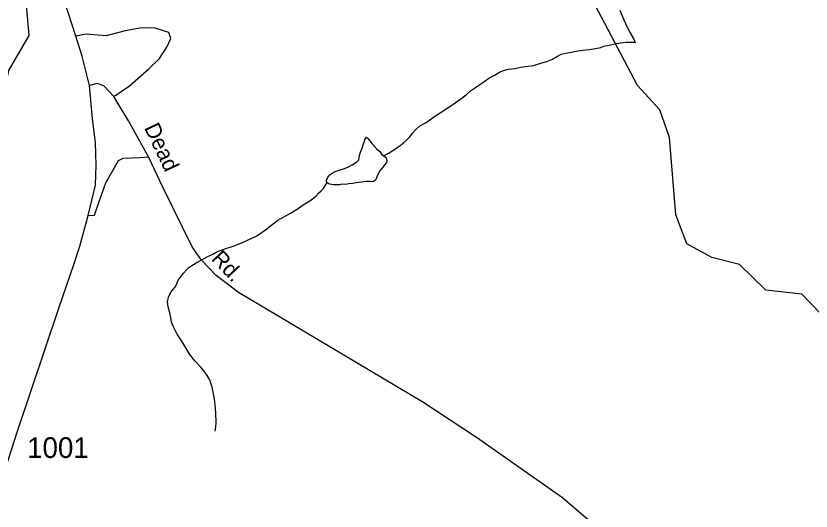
# Model space of a CAD drawing. Extents: x 2126262 to 2293712, y 749403 to 919119.
# Drawn here: x 2210024 to 2214819, y 800917 to 803902 of the extents above; entities that cross this region are included whole.
import ezdxf

# ---------------------------------------------------------------- set-up
doc = ezdxf.new("R2010")
doc.units = 0
for name, color, linetype in [('Exist Hydrographic Creek Single Shore', 7, 'Continuous'), ('Exist Hydrographic Misc Water Feature', 7, 'Continuous'), ('Exist Hydrographic Pond Under 1500 Sq Ft', 7, 'Continuous'), ('Exist Road Non-System Type 51', 7, 'Continuous'), ('Exist Road Secondary Type 51 Attributed', 7, 'Continuous'), ('Exist Road Secondary Type 51 Label', 7, 'Continuous'), ('Exist Road Secondary Type 51 Number Label', 7, 'Continuous')]:
    doc.layers.add(name, color=color, linetype=linetype)

msp = doc.modelspace()

# ---------------------------------------------------------------- linework, layer by layer
at = {"layer": 'Exist Hydrographic Creek Single Shore'}
msp.add_lwpolyline([(2215099.5, 801877), (2214763.4, 802225.1), (2214546.5, 802249.2), (2214387.6, 802403.4), (2214220.5, 802446.2), (2214070.6, 802528), (2214002.5, 802703.3), (2213965.6, 803169.8), (2213906.5, 803335.1), (2213771.4, 803482.2), (2213417.5, 804155.4), (2213342.4, 804248.8), (2213300.6, 804262.8), (2213167.5, 804213.1), (2213092.5, 804221.1), (2212881.5, 804517.5), (2212756.6, 804624.9), (2212587.5, 804940.1), (2212435.5, 805166.3), (2212244.6, 805130.9), (2211977.6, 805188.8), (2211826.5, 805369.1)], dxfattribs=at)
at = {"layer": 'Exist Hydrographic Misc Water Feature'}
for points in [[(2213665, 803937), (2213687.5, 803881.2), (2213711.7, 803829.4), (2213727.9, 803799.5), (2213750.3, 803761.6), (2213758.3, 803741.7)], [(2212241.5, 803057.5), (2212245.4, 803059.5), (2212257.5, 803065.6), (2212275.6, 803075.7), (2212297.3, 803089.9), (2212323.1, 803108.1), (2212341.2, 803120.2), (2212361.1, 803136.3), (2212381, 803154.4), (2212398.8, 803172.6), (2212416.4, 803194.6), (2212434.5, 803214.8), (2212460.3, 803239), (2212490.2, 803255.2), (2212498, 803259.2), (2212528, 803281.4), (2212541.9, 803291.5), (2212587.6, 803321.8), (2212629.5, 803348.1), (2212673.2, 803378.4), (2212707, 803402.6), (2212739, 803426.8), (2212764.8, 803451), (2212788.4, 803467.1), (2212808.5, 803481.3), (2212840.3, 803499.5), (2212876.2, 803525.8), (2212910, 803544), (2212939.9, 803562.1), (2212963.7, 803572.3), (2212993.6, 803580.5), (2213033.6, 803584.8), (2213067.5, 803593), (2213111.6, 803599.3), (2213145.4, 803603.6), (2213183.5, 803615.8), (2213189.5, 803617.9), (2213225.2, 803626.1), (2213255.3, 803638.3), (2213288.9, 803658.5), (2213312.9, 803670.7), (2213339, 803676.9), (2213362.9, 803681), (2213402.7, 803689.3), (2213440.7, 803695.5), (2213480.6, 803699.8), (2213518.8, 803706), (2213550.6, 803712.3), (2213568.4, 803718.5), (2213600.4, 803724.6), (2213636.5, 803732.9), (2213668.5, 803739.1), (2213704.2, 803743.3), (2213730.2, 803743.5), (2213750.3, 803743.6), (2213758.3, 803741.7)], [(2211900.7, 802897.2), (2211896.6, 802901.2), (2211896.6, 802911.2), (2211902.8, 802925.2), (2211910.6, 802937.3), (2211918.6, 802945.4), (2211930.5, 802953.4), (2211950.1, 802963.6), (2211974.1, 802971.7), (2212006.3, 802981.9), (2212030.3, 802992.1), (2212052, 803004.2), (2212079.9, 803022.4), (2212091.6, 803034.5), (2212095.7, 803060.5), (2212101.5, 803080.5), (2212111.3, 803104.6), (2212117.3, 803124.7), (2212126.9, 803146.7), (2212128.9, 803154.7), (2212134.9, 803164.7), (2212138.8, 803170.8), (2212147, 803162.9), (2212158.9, 803148.9), (2212171, 803133), (2212195.2, 803107.2), (2212197.2, 803103.2), (2212217.5, 803085.4), (2212229.4, 803069.4), (2212241.5, 803057.5)], [(2212241.5, 803057.5), (2212249.7, 803051.6), (2212255.7, 803043.6), (2212257.7, 803037.7), (2212259.8, 803029.7), (2212257.7, 803017.7), (2212241.9, 802997.5), (2212230.2, 802981.5), (2212218.1, 802967.4), (2212208.3, 802949.4), (2212200.5, 802931.3), (2212196.4, 802919.3), (2212192.5, 802911.2), (2212184.7, 802905.2), (2212172.6, 802901.1), (2212158.7, 802903), (2212136.7, 802902.9), (2212108.6, 802900.7), (2212076.7, 802896.5), (2212054.7, 802892.3), (2212030.7, 802890.1), (2212012.7, 802886), (2211988.7, 802887.8), (2211974.9, 802883.7), (2211951, 802883.6), (2211940.9, 802883.5), (2211927, 802885.4), (2211916.9, 802887.3), (2211911, 802889.3), (2211904.8, 802893.3), (2211900.7, 802897.2)], [(2211225.3, 801399.2), (2211229.2, 801425.2), (2211231, 801451.1), (2211228.6, 801509.1), (2211226.3, 801557.1), (2211222, 801593), (2211215.6, 801623), (2211207.4, 801664.9), (2211195.1, 801700.8), (2211189.2, 801714.8), (2211176.9, 801734.6), (2211162.9, 801754.6), (2211138.7, 801784.4), (2211102.5, 801822.1), (2211072.3, 801861.9), (2211047.9, 801901.7), (2211023.7, 801941.5), (2210995.4, 801983.4), (2210973.3, 802027.1), (2210963, 802055.1), (2210958.7, 802083), (2210952.6, 802113), (2210942.3, 802148.9), (2210938, 802178.9), (2210943.9, 802206.9), (2210953.8, 802229), (2210961.8, 802241), (2210971.4, 802255.1), (2210979.4, 802263.1), (2210985.4, 802271.1), (2210991.5, 802283.2), (2211003.2, 802309.3), (2211021, 802333.4), (2211035, 802351.5), (2211052.6, 802371.6), (2211068.6, 802387.7), (2211094.5, 802403.8), (2211120.5, 802420), (2211150.2, 802436.2), (2211182.2, 802452.5), (2211211.9, 802466.7), (2211235.9, 802478.9), (2211267.7, 802491), (2211289.7, 802499.2), (2211327.8, 802511.4), (2211353.4, 802521.6), (2211389.5, 802535.9), (2211423.6, 802552.1), (2211447.1, 802562.2), (2211477.3, 802576.4), (2211508.9, 802598.7), (2211536.8, 802618.9), (2211568.7, 802645.1), (2211604.4, 802671.3), (2211644.2, 802693.6), (2211680.3, 802713.8), (2211720.1, 802736.1), (2211749.8, 802758.2), (2211771.7, 802772.4), (2211795.7, 802786.5), (2211813.4, 802798.6), (2211833.5, 802814.8), (2211849.3, 802832.9), (2211865.2, 802847), (2211879, 802861.1), (2211890.9, 802881.2), (2211900.7, 802897.2)]]:
    msp.add_lwpolyline(points, dxfattribs=at)
at = {"layer": 'Exist Hydrographic Pond Under 1500 Sq Ft'}
msp.add_lwpolyline([(2209242.4, 803119.6), (2209393.5, 803087), (2209542.4, 803097), (2209940.4, 803374.2), (2209981.4, 803573.5), (2210104.5, 803784.2), (2210077.6, 804083.2)], dxfattribs=at)
at = {"layer": 'Exist Road Non-System Type 51'}
for points in [[(2210614.1, 803416), (2210709.3, 803479.9), (2210824.9, 803582.7), (2210890.5, 803644.2), (2210933.8, 803712.6), (2210958.9, 803765.7), (2210946.3, 803802), (2210864, 803827.2), (2210783, 803829.9), (2210682.6, 803811.8), (2210568.2, 803781.1), (2210445.4, 803790.8), (2210386.3, 803780.1)], [(2210459.2, 802698.5), (2210497, 802700.1), (2210526.3, 802783.9), (2210566.8, 802895.6), (2210642, 803030.3), (2210669.9, 803044.3), (2210770.4, 803048.5), (2210823.4, 803052.7)]]:
    msp.add_lwpolyline(points, dxfattribs=at)
at = {"layer": 'Exist Road Secondary Type 51 Attributed'}
for points in [[(2210466.8, 803482.7), (2210424.4, 803658.3), (2210386.3, 803780.1), (2210128.6, 804575.9), (2210060.2, 804839.9), (2209970.4, 805169.3), (2209939, 805294.3), (2209914.2, 805407.1), (2209876.2, 805531.7), (2209761.8, 805784.5)], [(2209286.9, 797956.2), (2209307.4, 798030.5), (2209326.6, 798118.8), (2209365, 798369.5), (2209438.2, 798792), (2209494.8, 799161.4), (2209524.1, 799366.7), (2209544.3, 799705.4), (2209569.4, 799963.7), (2209587.7, 800059.6), (2209612.8, 800178.3), (2209900.3, 800993.9), (2210033.6, 801399.6), (2210283.3, 802139.9), (2210374, 802403.8), (2210410.3, 802514.2), (2210459.2, 802698.5), (2210503.1, 802880.8), (2210507.3, 803002.3), (2210503.1, 803139.1), (2210485.7, 803282.3), (2210466.8, 803482.7)], [(2213490, 800850.9), (2213319.8, 800997.5), (2212801.4, 801361.4), (2212477.6, 801573.7), (2211365.5, 802234.3), (2211231.5, 802336.2), (2211143.6, 802429.8), (2211086.4, 802510.8), (2210909.9, 802869), (2210823.4, 803052.7), (2210702, 803269.3), (2210614.1, 803416), (2210553.4, 803479.5), (2210513, 803493.5), (2210466.8, 803482.7)]]:
    msp.add_lwpolyline(points, dxfattribs=at)

# ---------------------------------------------------------------- texts
at = {"layer": 'Exist Road Secondary Type 51 Label'}
for s, rotation, p in [('Dead', 295.3834, (2210795.9, 803228.5)), ('Rd.', 313.3638, (2211197.5, 802434))]:
    msp.add_text(s, height=95, rotation=rotation, dxfattribs=at).set_placement(p)
at = {"layer": 'Exist Road Secondary Type 51 Number Label'}
msp.add_text('1001', height=125, dxfattribs=at).set_placement((2210091.5, 801237.1))

doc.saveas('drawing.dxf')
